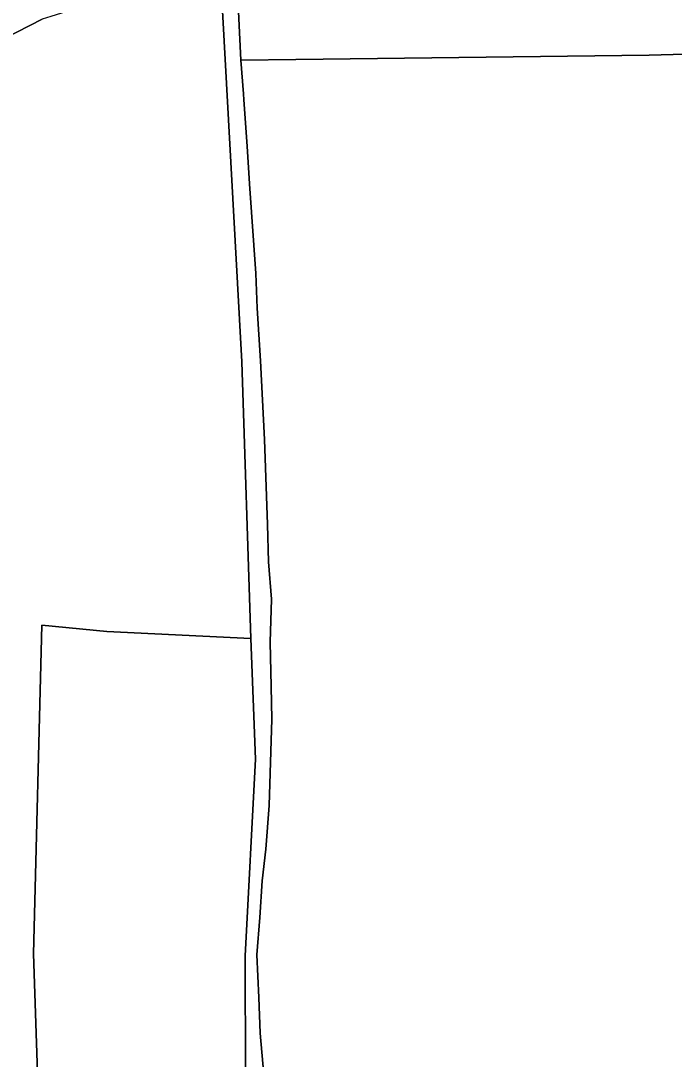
# Model space of a CAD drawing. Extents: x -555509 to -553005, y -1186756 to -1182560.
# Drawn here: x -554304.2 to -554211.8, y -1184851.2 to -1184704.3 of the extents above; entities that cross this region are included whole.
import ezdxf

# ---------------------------------------------------------------- set-up
doc = ezdxf.new("R2010")
doc.units = 0
for name, color, linetype in [('Level 26', 7, 'Continuous'), ('OBRYS_PLOCH', 7, 'Continuous'), ('stav_AP', 7, 'Continuous'), ('stav_AT', 7, 'Continuous'), ('stav_ZK', 7, 'Continuous'), ('stav_ZZ', 7, 'Continuous')]:
    doc.layers.add(name, color=color, linetype=linetype)

msp = doc.modelspace()

# ---------------------------------------------------------------- linework, layer by layer
at = {"layer": 'Level 26'}
for points in [[(-554273.09, -1184709.83), (-554273.61, -1184698.98), (-554273.94, -1184693.19), (-554273.25, -1184687.46)], [(-554276.41, -1184689.96), (-554272.97, -1184752.53), (-554271.69, -1184791.65), (-554271.05, -1184808.75), (-554272.48, -1184836.55), (-554272.44, -1184853.45), (-554270.39, -1184894.22)], [(-554270.31, -1184752.36), (-554270.78, -1184744.91), (-554270.96, -1184740.02), (-554271.89, -1184727.32), (-554272.19, -1184722.01), (-554272.68, -1184715.46), (-554272.74, -1184714.59), (-554273.09, -1184709.83)], [(-554269.87, -1184853.41), (-554270.38, -1184847.52), (-554270.55, -1184842.45), (-554270.86, -1184836.44), (-554270.43, -1184831.16), (-554270.1, -1184825.98), (-554269.56, -1184821.47), (-554269.09, -1184815.3), (-554268.74, -1184803.06), (-554268.8, -1184798.44), (-554268.96, -1184792.21), (-554268.77, -1184786.12), (-554269.2, -1184780.82), (-554269.33, -1184775.53), (-554269.75, -1184763.5), (-554270.31, -1184752.36)]]:
    msp.add_lwpolyline(points, dxfattribs=at)
at = {"layer": 'OBRYS_PLOCH'}
for p, q in [((-554273.09, -1184709.83), (-554265.31, -1184709.74)), ((-554265.31, -1184709.74), (-554273.09, -1184709.83)), ((-554265.31, -1184709.74), (-554215.34, -1184709.13)), ((-554215.34, -1184709.13), (-554265.31, -1184709.74)), ((-554302.44, -1184836.28), (-554301.25, -1184789.8)), ((-554301.25, -1184789.8), (-554302.44, -1184836.28)), ((-554301.25, -1184789.8), (-554292.06, -1184790.69)), ((-554292.06, -1184790.69), (-554301.25, -1184789.8)), ((-554292.06, -1184790.69), (-554271.69, -1184791.65)), ((-554271.69, -1184791.65), (-554292.06, -1184790.69)), ((-554271.05, -1184808.75), (-554271.69, -1184791.65)), ((-554301.22, -1184871.51), (-554302.44, -1184836.28)), ((-554302.44, -1184836.28), (-554301.22, -1184871.51))]:
    msp.add_line(p, q, dxfattribs=at)
for points in [[(-554273.09, -1184709.83), (-554273.61, -1184698.98), (-554273.94, -1184693.19), (-554273.25, -1184687.46)], [(-554273.25, -1184687.46), (-554273.94, -1184693.19), (-554273.61, -1184698.98), (-554273.09, -1184709.83)], [(-554271.69, -1184791.65), (-554272.97, -1184752.53), (-554276.41, -1184689.96)], [(-554276.41, -1184689.96), (-554272.97, -1184752.53), (-554271.69, -1184791.65), (-554271.05, -1184808.75), (-554272.48, -1184836.55), (-554272.44, -1184853.45), (-554270.39, -1184894.22)], [(-554280, -1184692.84), (-554289.4, -1184700.39), (-554294.55, -1184701.98), (-554299.98, -1184703.66), (-554301.21, -1184704.05), (-554308.51, -1184707.78), (-554315.2, -1184708.27), (-554330.24, -1184709.56), (-554335.95, -1184713.64), (-554342.58, -1184714.8)], [(-553921.37, -1184703.05), (-553942, -1184703.34), (-553981.52, -1184703.89), (-553983.81, -1184703.93), (-554016.49, -1184704.55), (-554044.77, -1184705.08), (-554050.76, -1184705.2), (-554089.74, -1184705.97), (-554097.76, -1184706.13), (-554133.71, -1184706.84), (-554215.34, -1184709.13)], [(-554215.34, -1184709.13), (-554133.71, -1184706.84), (-554097.76, -1184706.13)], [(-554270.31, -1184752.36), (-554270.78, -1184744.91), (-554270.96, -1184740.02), (-554271.89, -1184727.32), (-554272.19, -1184722.01), (-554272.68, -1184715.46), (-554272.74, -1184714.59), (-554273.09, -1184709.83)], [(-554273.09, -1184709.83), (-554272.74, -1184714.59), (-554272.68, -1184715.46), (-554272.19, -1184722.01), (-554271.89, -1184727.32), (-554270.96, -1184740.02), (-554270.78, -1184744.91), (-554270.31, -1184752.36)], [(-554269.87, -1184853.41), (-554270.38, -1184847.52), (-554270.55, -1184842.45), (-554270.86, -1184836.44), (-554270.43, -1184831.16), (-554270.1, -1184825.98), (-554269.56, -1184821.47), (-554269.09, -1184815.3), (-554268.74, -1184803.06), (-554268.8, -1184798.44), (-554268.96, -1184792.21), (-554268.77, -1184786.12), (-554269.2, -1184780.82), (-554269.33, -1184775.53), (-554269.75, -1184763.5), (-554270.31, -1184752.36)], [(-554270.31, -1184752.36), (-554269.75, -1184763.5), (-554269.33, -1184775.53), (-554269.2, -1184780.82), (-554268.77, -1184786.12), (-554268.96, -1184792.21), (-554268.8, -1184798.44), (-554268.74, -1184803.06), (-554269.09, -1184815.3), (-554269.56, -1184821.47), (-554270.1, -1184825.98), (-554270.43, -1184831.16), (-554270.86, -1184836.44), (-554270.55, -1184842.45), (-554270.38, -1184847.52), (-554269.87, -1184853.41)], [(-554272.44, -1184853.45), (-554272.48, -1184836.55), (-554271.05, -1184808.75)]]:
    msp.add_lwpolyline(points, dxfattribs=at)
at = {"layer": 'stav_AP'}
for p, q in [((-554133.71, -1184706.84), (-554215.34, -1184709.13)), ((-554265.31, -1184709.74), (-554273.09, -1184709.83)), ((-554215.34, -1184709.13), (-554265.31, -1184709.74)), ((-554270.78, -1184744.91), (-554270.31, -1184752.36)), ((-554270.31, -1184752.36), (-554269.75, -1184763.5)), ((-554269.75, -1184763.5), (-554269.33, -1184775.53)), ((-554269.33, -1184775.53), (-554269.2, -1184780.82)), ((-554269.2, -1184780.82), (-554268.77, -1184786.12)), ((-554270.1, -1184825.98), (-554270.43, -1184831.16)), ((-554270.55, -1184842.45), (-554270.38, -1184847.52)), ((-554270.38, -1184847.52), (-554269.87, -1184853.41))]:
    msp.add_line(p, q, dxfattribs=at)
for points in [[(-554273.09, -1184709.83), (-554272.74, -1184714.59), (-554272.68, -1184715.46), (-554272.19, -1184722.01), (-554271.89, -1184727.32)], [(-554271.89, -1184727.32), (-554270.96, -1184740.02), (-554270.78, -1184744.91)], [(-554268.77, -1184786.12), (-554268.96, -1184792.21), (-554268.8, -1184798.44)], [(-554268.8, -1184798.44), (-554268.74, -1184803.06), (-554269.09, -1184815.3), (-554269.56, -1184821.47), (-554270.1, -1184825.98)], [(-554270.43, -1184831.16), (-554270.86, -1184836.44), (-554270.55, -1184842.45)]]:
    msp.add_lwpolyline(points, dxfattribs=at)
at = {"layer": 'stav_AT'}
for p, q in [((-554273.09, -1184709.83), (-554265.31, -1184709.74)), ((-554265.31, -1184709.74), (-554215.34, -1184709.13)), ((-554301.25, -1184789.8), (-554302.44, -1184836.28)), ((-554292.06, -1184790.69), (-554301.25, -1184789.8)), ((-554271.69, -1184791.65), (-554292.06, -1184790.69)), ((-554271.05, -1184808.75), (-554271.69, -1184791.65)), ((-554302.44, -1184836.28), (-554301.22, -1184871.51))]:
    msp.add_line(p, q, dxfattribs=at)
for points in [[(-554273.25, -1184687.46), (-554273.94, -1184693.19), (-554273.61, -1184698.98), (-554273.09, -1184709.83)], [(-554215.34, -1184709.13), (-554133.71, -1184706.84), (-554097.76, -1184706.13)], [(-554272.44, -1184853.45), (-554272.48, -1184836.55), (-554271.05, -1184808.75)]]:
    msp.add_lwpolyline(points, dxfattribs=at)
at = {"layer": 'stav_ZK'}
msp.add_lwpolyline([(-554330.24, -1184709.56), (-554315.2, -1184708.27), (-554308.51, -1184707.78), (-554301.21, -1184704.05)], dxfattribs=at)
at = {"layer": 'stav_ZZ'}
for p, q in [((-554302.44, -1184836.28), (-554301.25, -1184789.8)), ((-554301.25, -1184789.8), (-554292.06, -1184790.69)), ((-554292.06, -1184790.69), (-554271.69, -1184791.65)), ((-554301.22, -1184871.51), (-554302.44, -1184836.28))]:
    msp.add_line(p, q, dxfattribs=at)
for points in [[(-554271.69, -1184791.65), (-554272.97, -1184752.53), (-554276.41, -1184689.96)], [(-554280, -1184692.84), (-554289.4, -1184700.39), (-554294.55, -1184701.98), (-554299.98, -1184703.66), (-554301.21, -1184704.05), (-554308.51, -1184707.78), (-554315.2, -1184708.27), (-554330.24, -1184709.56), (-554335.95, -1184713.64), (-554342.58, -1184714.8)]]:
    msp.add_lwpolyline(points, dxfattribs=at)

doc.saveas('drawing.dxf')
